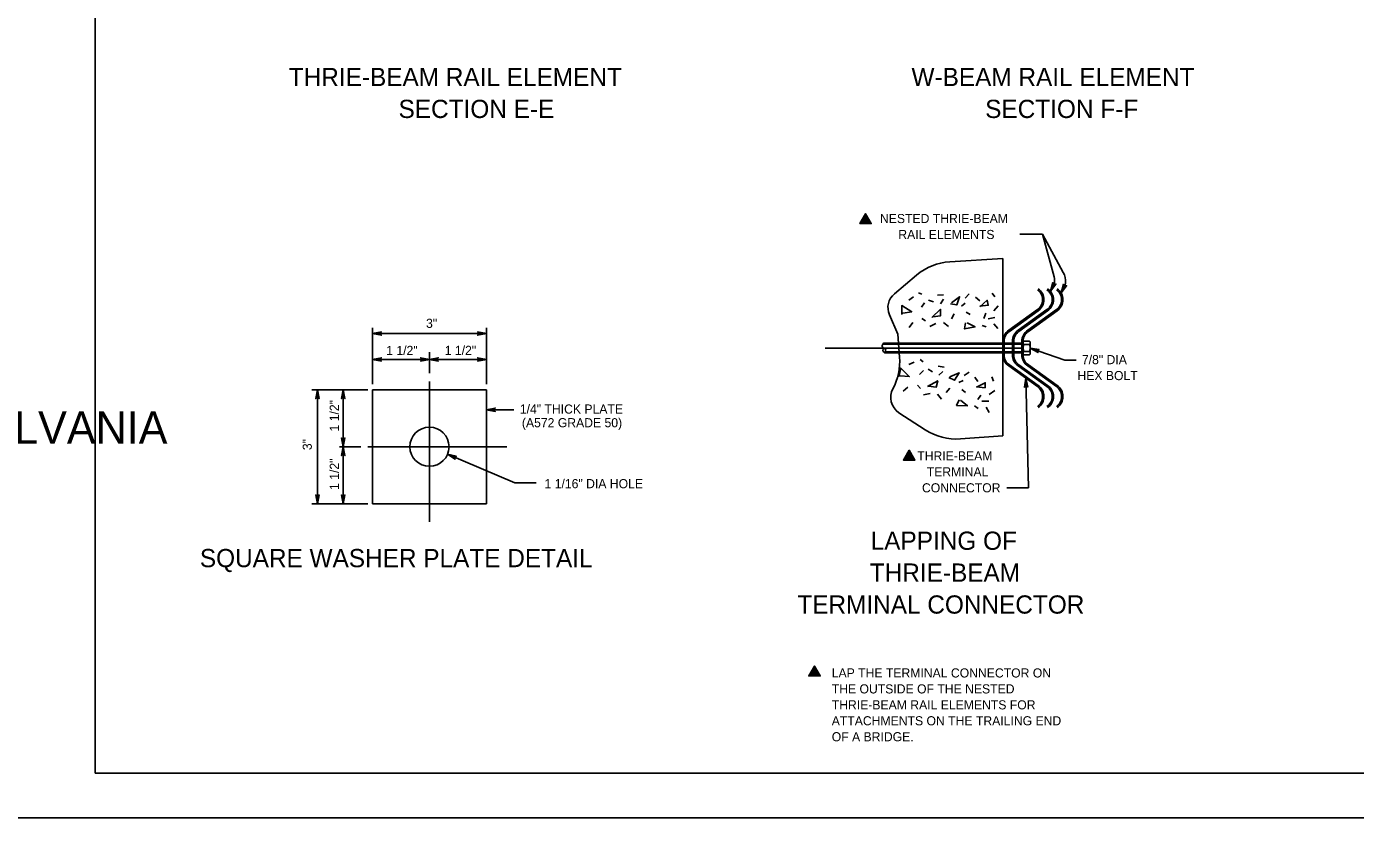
# Model space of a CAD drawing. Extents: x 632007860 to 635435983, y 295418622 to 297794622.
# Drawn here: x 632865880 to 633310414, y 296599122 to 296871257 of the extents above; entities that cross this region are included whole.
import ezdxf

# ---------------------------------------------------------------- set-up
doc = ezdxf.new("R2010")
doc.units = 0
for name, color, linetype in [('1', 7, 'Continuous'), ('8', 7, 'Continuous'), ('PLT-BNDY', 7, 'Continuous'), ('S-DETL-DIMS', 7, 'Continuous'), ('S-DETL-T120', 7, 'Continuous'), ('S-DETL-T240', 7, 'Continuous'), ('S-PATT-WT01', 7, 'Continuous'), ('S-STEL', 7, 'Continuous'), ('S-WALL', 7, 'Continuous')]:
    doc.layers.add(name, color=color, linetype=linetype)

msp = doc.modelspace()

# ---------------------------------------------------------------- linework, layer by layer
at = {"layer": '1'}
for p, q in [((632888860, 296621622), (632888860, 297185622)), ((633674860, 296621622), (632888860, 296621622))]:
    msp.add_line(p, q, dxfattribs=at)
at = {"layer": '8'}
for p, q in [((633133083, 296763753), (633199425, 296763753)), ((633000658, 296705673), (633000658, 296752628)), ((632980093, 296730767), (633026565, 296730767))]:
    msp.add_line(p, q, dxfattribs=at)
at = {"layer": 'PLT-BNDY'}
for points in [[(632848860, 297200622), (633689860, 297200622), (633689860, 296606622), (632848860, 296606622)], [(632848860, 296606622), (633689860, 296606622), (633689860, 296012622), (632848860, 296012622)]]:
    msp.add_lwpolyline(points, close=True, dxfattribs=at)
at = {"layer": 'S-DETL-DIMS'}
for p, q in [((633198196, 296801849), (633205782, 296801849)), ((633205782, 296801849), (633212700, 296789078)), ((633205782, 296801849), (633209672, 296787620)), ((633212074, 296782334), (633211959, 296782192)), ((632981608, 296770468), (632981608, 296751723)), ((632981608, 296768606), (633019708, 296768606)), ((633019708, 296770468), (633019708, 296751723)), ((633000658, 296755332), (633000658, 296762434)), ((633201625, 296763773), (633213158, 296759725)), ((632981608, 296759973), (633019708, 296759973)), ((633213158, 296759725), (633217017, 296759725)), ((633201009, 296716997), (633200170, 296753648)), ((632961335, 296749817), (632980079, 296749817)), ((632963196, 296711717), (632963196, 296749817)), ((632971829, 296711717), (632971829, 296749817)), ((633019708, 296743111), (633028909, 296743111)), ((632970533, 296730767), (632977729, 296730767)), ((633006691, 296728226), (633029253, 296718725)), ((633029253, 296718725), (633036312, 296718725)), ((633193778, 296716997), (633201009, 296716997)), ((632961335, 296711717), (632980079, 296711717))]:
    msp.add_line(p, q, dxfattribs=at)
for points in [[(633208400, 296782738), (633209199, 296785641), (633209241, 296785367), (633209368, 296785174), (633209531, 296785056), (633209725, 296785000), (633209955, 296785019), (633210197, 296785154), (633208400, 296782738), (633209955, 296785019), (633209725, 296785000), (633208400, 296782738), (633209531, 296785056), (633209368, 296785174), (633208400, 296782738), (633209241, 296785367)], [(633211959, 296782192), (633212804, 296785082), (633212842, 296784807), (633212965, 296784612), (633213127, 296784492), (633213319, 296784433), (633213549, 296784447), (633213793, 296784579), (633211959, 296782192), (633213549, 296784447), (633213319, 296784433), (633211959, 296782192), (633213127, 296784492), (633212965, 296784612), (633211959, 296782192), (633212842, 296784807)], [(632981608, 296768606), (632984568, 296769161), (632984339, 296769003), (632984222, 296768805), (632984188, 296768606), (632984222, 296768408), (632984339, 296768209), (632984568, 296768051), (632981608, 296768606), (632984339, 296768209), (632984222, 296768408), (632981608, 296768606), (632984188, 296768606), (632984222, 296768805), (632981608, 296768606), (632984339, 296769003)], [(633019708, 296768606), (633016749, 296768051), (633016977, 296768209), (633017095, 296768408), (633017129, 296768606), (633017095, 296768805), (633016977, 296769003), (633016749, 296769161), (633019708, 296768606), (633016977, 296769003), (633017095, 296768805), (633019708, 296768606), (633017129, 296768606), (633017095, 296768408), (633019708, 296768606), (633016977, 296768209)], [(633201625, 296763773), (633204601, 296763316), (633204333, 296763243), (633204157, 296763094), (633204059, 296762918), (633204025, 296762720), (633204070, 296762494), (633204233, 296762269), (633201625, 296763773), (633204070, 296762494), (633204025, 296762720), (633201625, 296763773), (633204059, 296762918), (633204157, 296763094), (633201625, 296763773), (633204333, 296763243)], [(632981608, 296759973), (632984568, 296760528), (632984339, 296760370), (632984222, 296760172), (632984188, 296759973), (632984222, 296759775), (632984339, 296759576), (632984568, 296759418), (632981608, 296759973), (632984339, 296759576), (632984222, 296759775), (632981608, 296759973), (632984188, 296759973), (632984222, 296760172), (632981608, 296759973), (632984339, 296760370)], [(633000658, 296759973), (632997699, 296759418), (632997927, 296759576), (632998045, 296759775), (632998079, 296759973), (632998045, 296760172), (632997927, 296760370), (632997699, 296760528), (633000658, 296759973), (632997927, 296760370), (632998045, 296760172), (633000658, 296759973), (632998079, 296759973), (632998045, 296759775), (633000658, 296759973), (632997927, 296759576)], [(633000658, 296759973), (633003618, 296759418), (633003390, 296759576), (633003272, 296759775), (633003238, 296759973), (633003272, 296760172), (633003390, 296760370), (633003618, 296760528), (633000658, 296759973), (633003390, 296760370), (633003272, 296760172), (633000658, 296759973), (633003238, 296759973), (633003272, 296759775), (633000658, 296759973), (633003390, 296759576)], [(633019708, 296759973), (633016749, 296759418), (633016977, 296759576), (633017095, 296759775), (633017129, 296759973), (633017095, 296760172), (633016977, 296760370), (633016749, 296760528), (633019708, 296759973), (633016977, 296760370), (633017095, 296760172), (633019708, 296759973), (633017129, 296759973), (633017095, 296759775), (633019708, 296759973), (633016977, 296759576)], [(633200170, 296753648), (633200792, 296750702), (633200629, 296750926), (633200428, 296751039), (633200229, 296751069), (633200031, 296751030), (633199836, 296750908), (633199683, 296750676), (633200170, 296753648), (633199836, 296750908), (633200031, 296751030), (633200170, 296753648), (633200229, 296751069), (633200428, 296751039), (633200170, 296753648), (633200629, 296750926)], [(632963196, 296749817), (632963751, 296746857), (632963593, 296747085), (632963395, 296747203), (632963196, 296747237), (632962998, 296747203), (632962799, 296747085), (632962641, 296746857), (632963196, 296749817), (632962799, 296747085), (632962998, 296747203), (632963196, 296749817), (632963196, 296747237), (632963395, 296747203), (632963196, 296749817), (632963593, 296747085)], [(632971829, 296749817), (632972384, 296746857), (632972226, 296747085), (632972028, 296747203), (632971829, 296747237), (632971631, 296747203), (632971432, 296747085), (632971274, 296746857), (632971829, 296749817), (632971432, 296747085), (632971631, 296747203), (632971829, 296749817), (632971829, 296747237), (632972028, 296747203), (632971829, 296749817), (632972226, 296747085)], [(633019708, 296743111), (633022668, 296743666), (633022440, 296743508), (633022322, 296743310), (633022288, 296743111), (633022322, 296742913), (633022440, 296742714), (633022668, 296742556), (633019708, 296743111), (633022440, 296742714), (633022322, 296742913), (633019708, 296743111), (633022288, 296743111), (633022322, 296743310), (633019708, 296743111), (633022440, 296743508)], [(632971829, 296730767), (632972384, 296733726), (632972226, 296733498), (632972028, 296733380), (632971829, 296733346), (632971631, 296733380), (632971432, 296733498), (632971274, 296733726), (632971829, 296730767), (632971432, 296733498), (632971631, 296733380), (632971829, 296730767), (632971829, 296733346), (632972028, 296733380), (632971829, 296730767), (632972226, 296733498)], [(632971829, 296730767), (632972384, 296727807), (632972226, 296728035), (632972028, 296728153), (632971829, 296728187), (632971631, 296728153), (632971432, 296728035), (632971274, 296727807), (632971829, 296730767), (632971432, 296728035), (632971631, 296728153), (632971829, 296730767), (632971829, 296728187), (632972028, 296728153), (632971829, 296730767), (632972226, 296728035)], [(633006691, 296728226), (633009633, 296727589), (633009362, 296727532), (633009177, 296727395), (633009068, 296727225), (633009023, 296727029), (633009054, 296726800), (633009203, 296726566), (633006691, 296728226), (633009054, 296726800), (633009023, 296727029), (633006691, 296728226), (633009068, 296727225), (633009177, 296727395), (633006691, 296728226), (633009362, 296727532)], [(632963196, 296711717), (632962641, 296714676), (632962799, 296714448), (632962998, 296714330), (632963196, 296714296), (632963395, 296714330), (632963593, 296714448), (632963751, 296714676), (632963196, 296711717), (632963593, 296714448), (632963395, 296714330), (632963196, 296711717), (632963196, 296714296), (632962998, 296714330), (632963196, 296711717), (632962799, 296714448)], [(632971829, 296711717), (632971274, 296714676), (632971432, 296714448), (632971631, 296714330), (632971829, 296714296), (632972028, 296714330), (632972226, 296714448), (632972384, 296714676), (632971829, 296711717), (632972226, 296714448), (632972028, 296714330), (632971829, 296711717), (632971829, 296714296), (632971631, 296714330), (632971829, 296711717), (632971432, 296714448)]]:
    msp.add_lwpolyline(points, dxfattribs=at)
for centre, end in [((633207340, 296786174), 28.44425), ((633203666, 296786578), 9.8398)]:
    msp.add_arc(centre, 6096, 320.95528, end, dxfattribs=at)
at = {"layer": 'S-PATT-WT01'}
for p, q in [((633146533, 296806484), (633146533, 296806484)), ((633162525, 296780920), (633161012, 296779743)), ((633164206, 296782265), (633165383, 296781760)), ((633167568, 296779743), (633169249, 296779239)), ((633170594, 296781424), (633172612, 296781592)), ((633171603, 296778566), (633172612, 296780079)), ((633179841, 296780415), (633181186, 296781929)), ((633183372, 296780752), (633184717, 296779575)), ((633188920, 296782097), (633189760, 296780920)), ((633166223, 296778902), (633165215, 296777389)), ((633178664, 296777725), (633179841, 296778734)), ((633180177, 296775708), (633181522, 296775036)), ((633186734, 296775372), (633186062, 296773691)), ((633190937, 296777894), (633189424, 296776212)), ((633162357, 296772346), (633161180, 296770664)), ((633165383, 296773691), (633166560, 296772850)), ((633170090, 296772009), (633168073, 296771001)), ((633172612, 296772346), (633174293, 296771001)), ((633175302, 296773523), (633176142, 296775204)), ((633185557, 296771337), (633186902, 296770833)), ((633189760, 296774027), (633187575, 296773523)), ((633189424, 296771841), (633190769, 296770328)), ((633162813, 296759026), (633161069, 296758230)), ((633164759, 296759947), (633165788, 296759185)), ((633170782, 296757655), (633172783, 296757354)), ((633165947, 296756210), (633164616, 296754970)), ((633167449, 296756717), (633168969, 296755839)), ((633171104, 296754642), (633172434, 296755881)), ((633179546, 296754541), (633181204, 296755703)), ((633183059, 296754054), (633184096, 296752599)), ((633188768, 296754083), (633189314, 296752744)), ((633160672, 296750722), (633159139, 296749357)), ((633163927, 296751332), (633164878, 296750243)), ((633168119, 296748611), (633165924, 296748095)), ((633173540, 296748881), (633174745, 296750323)), ((633177781, 296752195), (633179158, 296752905)), ((633178788, 296749883), (633179941, 296748919)), ((633189761, 296749528), (633187901, 296748241)), ((633170651, 296748356), (633171976, 296746660)), ((633183014, 296744389), (633184207, 296743588)), ((633185090, 296748044), (633184048, 296746563)), ((633187724, 296746037), (633185481, 296746050)), ((633186893, 296743988), (633187853, 296742205)), ((633161138, 296727382), (633161138, 296727382)), ((633129454, 296655239), (633129454, 296655239))]:
    msp.add_line(p, q, dxfattribs=at)
for points in [[(633144628, 296805384), (633148438, 296805384), (633146533, 296808683), (633144628, 296805384)], [(633144628, 296805384), (633146533, 296808683), (633148438, 296805384), (633144628, 296805384), (633146527, 296808587), (633148377, 296805429), (633144702, 296805421), (633146535, 296808489), (633148300, 296805476), (633144792, 296805463), (633146539, 296808390), (633148214, 296805536), (633144873, 296805511), (633146535, 296808292), (633148133, 296805579), (633144967, 296805570), (633146539, 296808177), (633148039, 296805626), (633145070, 296805626), (633146535, 296808057), (633147949, 296805681), (633145155, 296805677), (633146531, 296807946), (633147855, 296805741), (633145249, 296805733), (633146531, 296807835), (633147753, 296805801), (633145339, 296805784), (633146544, 296807728), (633147637, 296805852), (633145437, 296805839), (633146544, 296807617), (633147522, 296805925), (633145540, 296805891), (633146544, 296807493), (633147424, 296805993), (633145638, 296805946), (633146539, 296807378), (633147321, 296806053), (633145753, 296806006), (633146544, 296807267), (633147227, 296806104), (633145864, 296806057), (633146539, 296807143), (633147116, 296806164), (633145984, 296806117), (633146539, 296807032), (633147001, 296806228), (633146074, 296806173), (633146535, 296806920), (633146894, 296806288), (633146180, 296806224), (633146535, 296806814), (633146804, 296806327), (633146270, 296806275), (633146535, 296806707), (633146723, 296806378), (633146360, 296806322), (633146539, 296806600), (633146646, 296806416), (633146458, 296806391), (633146535, 296806480), (633148428, 296805395), (633146535, 296806480), (633146535, 296808659), (633146539, 296806472), (633144634, 296805391)], [(633174966, 296778566), (633177064, 296778167), (633177992, 296780920), (633175302, 296778902)], [(633184717, 296777725), (633187575, 296778062), (633187238, 296779743), (633184717, 296777557)], [(633158658, 296775036), (633158626, 296777974), (633162020, 296775876), (633158994, 296775372)], [(633169081, 296774195), (633171603, 296774531), (633171603, 296776717), (633168745, 296774027)], [(633180009, 296772178), (633179673, 296770160), (633183203, 296770833), (633180514, 296772178)], [(633157693, 296754192), (633158340, 296757058), (633161159, 296754235), (633158098, 296754442)], [(633174376, 296753866), (633176325, 296752994), (633177863, 296755458), (633174780, 296754116)], [(633167642, 296750970), (633170173, 296750716), (633170677, 296752842), (633167276, 296750884)], [(633183670, 296750799), (633186528, 296750467), (633186589, 296752181), (633183631, 296750636)], [(633177810, 296746486), (633177017, 296744601), (633180608, 296744441), (633178301, 296746370)], [(633159233, 296726282), (633163043, 296726282), (633161138, 296729581), (633159233, 296726282)], [(633159233, 296726282), (633161138, 296729581), (633163043, 296726282), (633159233, 296726282), (633161132, 296729485), (633162982, 296726327), (633159307, 296726319), (633161140, 296729387), (633162905, 296726374), (633159397, 296726362), (633161145, 296729288), (633162819, 296726434), (633159478, 296726409), (633161140, 296729190), (633162738, 296726477), (633159572, 296726468), (633161145, 296729075), (633162644, 296726524), (633159675, 296726524), (633161140, 296728955), (633162555, 296726580), (633159760, 296726575), (633161136, 296728844), (633162461, 296726639), (633159854, 296726631), (633161136, 296728733), (633162358, 296726699), (633159944, 296726682), (633161149, 296728626), (633162243, 296726750), (633160042, 296726738), (633161149, 296728515), (633162127, 296726823), (633160145, 296726789), (633161149, 296728391), (633162029, 296726891), (633160243, 296726844), (633161145, 296728276), (633161926, 296726951), (633160358, 296726904), (633161149, 296728165), (633161832, 296727003), (633160469, 296726956), (633161145, 296728041), (633161721, 296727062), (633160589, 296727015), (633161145, 296727930), (633161606, 296727126), (633160679, 296727071), (633161140, 296727819), (633161499, 296727186), (633160786, 296727122), (633161140, 296727712), (633161409, 296727225), (633160875, 296727173), (633161140, 296727605), (633161328, 296727276), (633160965, 296727220), (633161145, 296727498), (633161251, 296727314), (633161063, 296727289), (633161140, 296727379), (633163033, 296726293), (633161140, 296727379), (633161140, 296729558), (633161145, 296727370), (633159239, 296726289)], [(633127549, 296654139), (633131359, 296654139), (633129454, 296657439), (633127549, 296654139)], [(633127549, 296654139), (633129454, 296657439), (633131359, 296654139), (633127549, 296654139), (633129448, 296657342), (633131298, 296654185), (633127623, 296654176), (633129456, 296657244), (633131221, 296654232), (633127713, 296654219), (633129460, 296657145), (633131135, 296654291), (633127794, 296654266), (633129456, 296657047), (633131054, 296654334), (633127888, 296654326), (633129460, 296656932), (633130960, 296654381), (633127991, 296654381), (633129456, 296656812), (633130870, 296654437), (633128076, 296654432), (633129452, 296656701), (633130776, 296654496), (633128170, 296654488), (633129452, 296656590), (633130674, 296654556), (633128260, 296654539), (633129465, 296656483), (633130558, 296654608), (633128358, 296654595), (633129465, 296656372), (633130443, 296654680), (633128461, 296654646), (633129465, 296656248), (633130345, 296654749), (633128559, 296654702), (633129460, 296656133), (633130242, 296654808), (633128674, 296654761), (633129465, 296656022), (633130148, 296654860), (633128785, 296654813), (633129460, 296655898), (633130037, 296654919), (633128905, 296654872), (633129460, 296655787), (633129922, 296654984), (633128995, 296654928), (633129456, 296655676), (633129815, 296655043), (633129101, 296654979), (633129456, 296655569), (633129725, 296655082), (633129191, 296655031), (633129456, 296655462), (633129644, 296655133), (633129281, 296655078), (633129460, 296655355), (633129567, 296655172), (633129379, 296655146), (633129456, 296655236), (633131349, 296654150), (633129456, 296655236), (633129456, 296657415), (633129460, 296655227), (633127555, 296654146)]]:
    msp.add_lwpolyline(points, dxfattribs=at)
for points in [[(633144628, 296805384), (633146533, 296808683), (633148438, 296805384)], [(633159233, 296726282), (633161138, 296729581), (633163043, 296726282)], [(633127549, 296654139), (633129454, 296657439), (633131359, 296654139)]]:
    msp.add_lwpolyline(points, close=True, dxfattribs=at)
at = {"layer": 'S-STEL'}
for p, q in [((633204018, 296776618), (633194421, 296769691)), ((633204267, 296776249), (633194670, 296769323)), ((633207196, 296776618), (633197598, 296769691)), ((633207445, 296776249), (633197847, 296769323)), ((633210373, 296776618), (633200776, 296769691)), ((633210622, 296776249), (633201025, 296769323)), ((633199266, 296765095), (633152305, 296765095)), ((633199264, 296765359), (633152707, 296765359)), ((633152852, 296762186), (633199266, 296762186)), ((633199264, 296762450), (633153314, 296762450)), ((633192466, 296766010), (633192466, 296761346)), ((633192910, 296766010), (633192910, 296761478)), ((633195643, 296766010), (633195643, 296761346)), ((633196088, 296766010), (633196088, 296761478)), ((633198821, 296766010), (633198821, 296761346)), ((633199264, 296765757), (633199264, 296765491)), ((633199264, 296765491), (633199264, 296763773)), ((633199264, 296763773), (633199264, 296762054)), ((633199264, 296762054), (633199264, 296761788)), ((633199266, 296766010), (633199266, 296761478)), ((633201365, 296766064), (633199528, 296766064)), ((633201365, 296764918), (633199528, 296764918)), ((633201365, 296762627), (633199528, 296762627)), ((633201625, 296765762), (633201625, 296761783)), ((633204018, 296750870), (633194421, 296757797)), ((633204267, 296751239), (633194670, 296758165)), ((633207196, 296750870), (633197598, 296757797)), ((633207445, 296751239), (633197847, 296758165)), ((633201365, 296761481), (633199528, 296761481)), ((633210373, 296750870), (633200776, 296757797)), ((633210622, 296751239), (633201025, 296758165)), ((633197075, 296755881), (633197324, 296756250)), ((633198967, 296754516), (633199216, 296754884)), ((633200253, 296755881), (633200502, 296756250)), ((633202145, 296754516), (633202394, 296754884)), ((633203430, 296755881), (633203679, 296756250)), ((633205322, 296754516), (633205571, 296754884)), ((632981608, 296749817), (633019708, 296749817)), ((632981608, 296749817), (632981608, 296711717)), ((633019708, 296749817), (633019708, 296711717)), ((632981608, 296711717), (633019708, 296711717))]:
    msp.add_line(p, q, dxfattribs=at)
msp.add_circle((633000658, 296730767), 6546, dxfattribs=at)
for centre, radius, start, end in [((633201780, 296779930), 3998, 304.04809, 55.95191), ((633201780, 296779930), 4443, 304.04809, 55.95191), ((633204957, 296779930), 3998, 304.04809, 55.95191), ((633204957, 296779930), 4443, 304.04809, 55.95191), ((633208135, 296779930), 3998, 304.04809, 55.95191), ((633208135, 296779930), 4443, 304.04809, 55.95191), ((633196908, 296766010), 4443, 124.04786, 180.00023), ((633196908, 296766010), 3998, 124.04776, 180.00034), ((633200086, 296766010), 4443, 124.04786, 180.00023), ((633200086, 296766010), 3998, 124.04776, 180.00034), ((633203263, 296766010), 4443, 124.04786, 180.00023), ((633203263, 296766010), 3998, 124.04776, 180.00034), ((633152941, 296764549), 838, 106.23831, 249.72246), ((633153290, 296763014), 937, 128.42668, 242.11045), ((633152475, 296762984), 798, 294.5067, 77.31028), ((633196908, 296761478), 4443, 179.99977, 235.95214), ((633196908, 296761478), 3998, 179.99966, 235.95224), ((633200086, 296761478), 4443, 179.99977, 235.95214), ((633200086, 296761478), 3998, 179.99966, 235.95224), ((633203263, 296761478), 4443, 179.99977, 235.95214), ((633203263, 296761478), 3998, 179.99966, 235.95224), ((633201780, 296747558), 3998, 304.04809, 55.95191), ((633201780, 296747558), 4443, 304.04809, 55.95191), ((633204957, 296747558), 3998, 304.04809, 55.95191), ((633204957, 296747558), 4443, 304.04809, 55.95191), ((633208135, 296747558), 3998, 304.04809, 55.95191), ((633208135, 296747558), 4443, 304.04809, 55.95191)]:
    msp.add_arc(centre, radius, start, end, dxfattribs=at)
for points, degree in [([(633199264, 296765757), (633199528, 296766064)], 1), ([(633199528, 296764918), (633199460, 296765004), (633199328, 296765170), (633199264, 296765384), (633199264, 296765488), (633199264, 296765491)], 3), ([(633199264, 296763773), (633199264, 296763799), (633199266, 296763971), (633199310, 296764292), (633199415, 296764645), (633199500, 296764851), (633199528, 296764918)], 3), ([(633199528, 296762627), (633199489, 296762724), (633199396, 296762953), (633199289, 296763336), (633199272, 296763626), (633199264, 296763773)], 3), ([(633199264, 296762054), (633199275, 296762136), (633199298, 296762310), (633199418, 296762494), (633199503, 296762596), (633199528, 296762627)], 3), ([(633201365, 296766064), (633201625, 296765762)], 1), ([(633201365, 296764918), (633201433, 296765004), (633201565, 296765170), (633201629, 296765384), (633201629, 296765488), (633201629, 296765491)], 3), ([(633201629, 296763773), (633201629, 296763799), (633201627, 296763971), (633201583, 296764292), (633201477, 296764645), (633201392, 296764851), (633201365, 296764918)], 3), ([(633201365, 296762627), (633201404, 296762724), (633201497, 296762953), (633201604, 296763336), (633201621, 296763626), (633201629, 296763773)], 3), ([(633201629, 296762054), (633201618, 296762136), (633201595, 296762310), (633201474, 296762494), (633201390, 296762596), (633201365, 296762627)], 3), ([(633199528, 296761481), (633199264, 296761788)], 1), ([(633201625, 296761783), (633201365, 296761481)], 1)]:
    msp.add_open_spline(points, degree=degree, dxfattribs=at)
at = {"layer": 'S-WALL'}
msp.add_line((633192466, 296793726), (633192466, 296734459), dxfattribs=at)
for points in [[(633192466, 296793726), (633174702, 296792617)], [(633163631, 296788187), (633156204, 296781944)], [(633154518, 296774887), (633157298, 296768365), (633157924, 296760768)], [(633157725, 296742145), (633166469, 296736429)], [(633178342, 296733381), (633192466, 296734459)]]:
    msp.add_lwpolyline(points, dxfattribs=at)
for centre, radius, start, end in [((633175888, 296773604), 19050, 93.57181, 130.04824), ((633160126, 296777277), 6096, 130.04824, 203.08365), ((633138938, 296759203), 19050, 331.61182, 4.71177), ((633161061, 296747248), 6096, 151.61182, 236.82968), ((633176892, 296752375), 19050, 236.82968, 274.3659)]:
    msp.add_arc(centre, radius, start, end, dxfattribs=at)

# ---------------------------------------------------------------- texts
at = {"layer": '1'}
msp.add_text('COMMONWEALTH OF PENNSYLVANIA', height=10783.37, dxfattribs=at).set_placement((632647011, 296731766))
at = {"layer": 'S-DETL-T120'}
for s, height, p in [('NESTED THRIE-BEAM', 3048.07, (633151367, 296805550)), ('RAIL ELEMENTS', 3048.07, (633157499, 296800216)), ('3"', 3048.1, (632999518, 296770511)), ('1 1/2"', 3048.1, (632986193, 296761439)), ('1 1/2"', 3048.1, (633005764, 296761461)), ('7/8" DIA', 3048.1, (633218918, 296758367)), ('HEX BOLT', 3048.1, (633217418, 296753033)), ('1/4" THICK PLATE', 3048, (633030880, 296741844)), ('(A572 GRADE 50)', 3048, (633031576, 296737272)), ('THRIE-BEAM', 3048.1, (633163837, 296726173)), ('TERMINAL', 3048.1, (633167017, 296720839)), ('1 1/16" DIA HOLE', 3048, (633039155, 296716894)), ('CONNECTOR', 3048.1, (633165421, 296715504)), ('LAP THE TERMINAL CONNECTOR ON', 3048.07, (633135230, 296653601)), ('THE OUTSIDE OF THE NESTED', 3048.07, (633135230, 296648267)), ('THRIE-BEAM RAIL ELEMENTS FOR', 3048.07, (633135230, 296642932)), ('ATTACHMENTS ON THE TRAILING END', 3048.07, (633135230, 296637598)), ('OF A BRIDGE.', 3048.07, (633135230, 296632264))]:
    msp.add_text(s, height=height, dxfattribs=at).set_placement(p)
for s, p in [('1 1/2"', (632970341, 296735873)), ('3"', (632961291, 296729626)), ('1 1/2"', (632970363, 296716301))]:
    msp.add_text(s, height=3048.1, rotation=90, dxfattribs=at).set_placement(p)
at = {"layer": 'S-DETL-T240'}
for s, p in [('THRIE-BEAM RAIL ELEMENT', (632953594, 296851357)), ('W-BEAM RAIL ELEMENT', (633161909, 296851357)), ('SECTION E-E', (632990314, 296840689)), ('SECTION F-F', (633186557, 296840689)), ('LAPPING OF', (633148250, 296696294)), ('SQUARE WASHER PLATE DETAIL', (632923853, 296690482)), ('THRIE-BEAM', (633147962, 296685626)), ('TERMINAL CONNECTOR', (633123722, 296674958))]:
    msp.add_text(s, height=6096, dxfattribs=at).set_placement(p)

doc.saveas('drawing.dxf')
